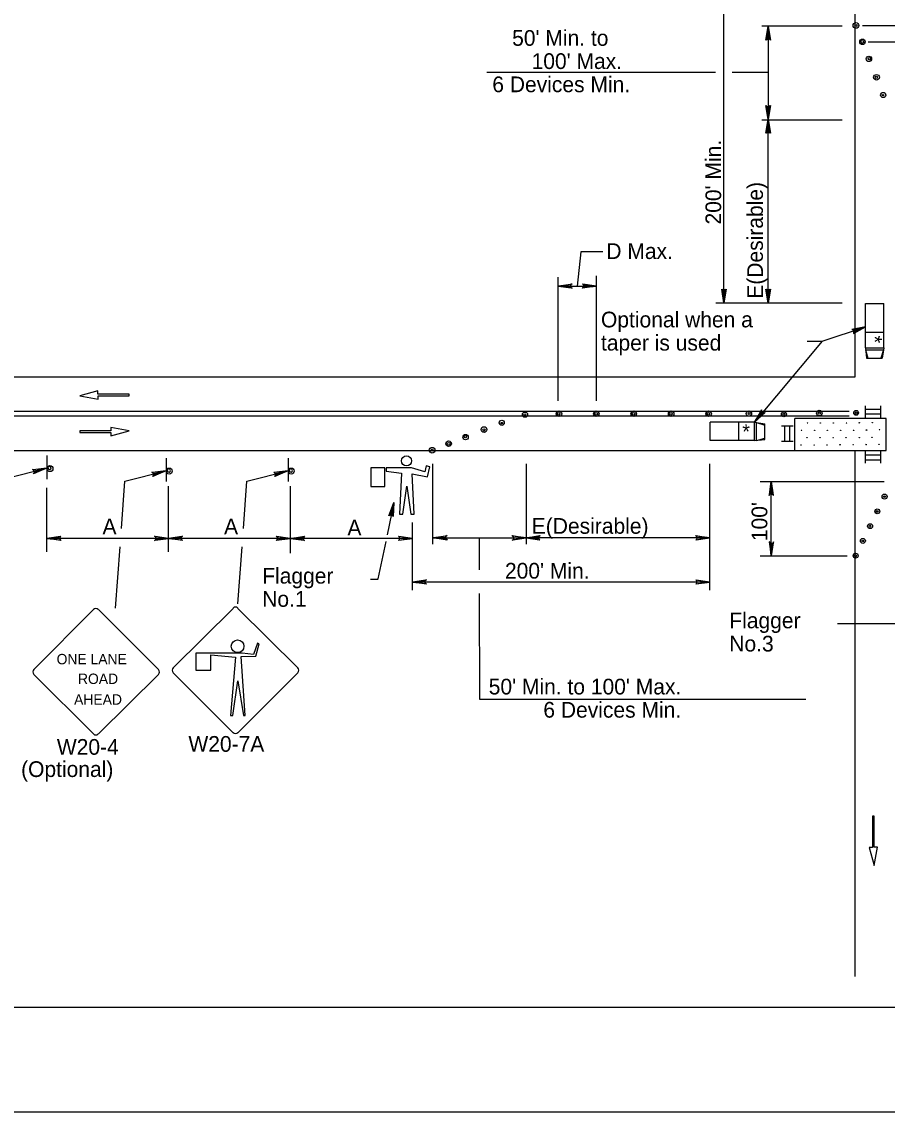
# Model space of a CAD drawing. Extents: x -14145 to -13662, y 30244 to 30661.
# Drawn here: x -13882.02 to -13870.45, y 30505.81 to 30520.38 of the extents above; entities that cross this region are included whole.
import ezdxf

# ---------------------------------------------------------------- set-up
doc = ezdxf.new("R2010")
doc.units = 0
for name, color, linetype in [('1', 7, 'Continuous'), ('10', 7, 'Continuous'), ('2', 7, 'Continuous'), ('61', 7, 'Continuous')]:
    doc.layers.add(name, color=color, linetype=linetype)

msp = doc.modelspace()

# ---------------------------------------------------------------- linework, layer by layer
at = {"layer": '1'}
for p, q in [((-13870.881, 30515.635), (-13870.881, 30526.107)), ((-13872.632, 30516.62), (-13872.632, 30520.592)), ((-13872.126, 30520.322), (-13871.052, 30520.322)), ((-13872.042, 30520.322), (-13872.042, 30519.074)), ((-13870.783, 30520.328), (-13869.336, 30520.328)), ((-13870.704, 30520.112), (-13869.336, 30520.112)), ((-13872.744, 30519.698), (-13875.803, 30519.698)), ((-13872.042, 30519.698), (-13872.525, 30519.698)), ((-13872.126, 30519.068), (-13871.052, 30519.068)), ((-13872.042, 30516.62), (-13872.042, 30519.074)), ((-13874.847, 30515.311), (-13874.847, 30516.967)), ((-13874.337, 30515.311), (-13874.337, 30516.985)), ((-13874.847, 30516.847), (-13874.337, 30516.847)), ((-13872.741, 30516.62), (-13871.052, 30516.62)), ((-13870.74, 30516.614), (-13870.494, 30516.614)), ((-13870.74, 30516.02), (-13870.74, 30516.614)), ((-13870.494, 30516.02), (-13870.494, 30516.614)), ((-13870.74, 30516.23), (-13870.494, 30516.23)), ((-13871.522, 30516.108), (-13871.319, 30516.108)), ((-13870.74, 30516.02), (-13870.494, 30516.02)), ((-13870.74, 30516.02), (-13870.728, 30515.882)), ((-13870.494, 30516.02), (-13870.518, 30515.882)), ((-13870.74, 30515.996), (-13870.71, 30515.882)), ((-13870.74, 30515.996), (-13870.5, 30515.996)), ((-13870.728, 30515.882), (-13870.518, 30515.882)), ((-13870.5, 30515.996), (-13870.536, 30515.882)), ((-13883.346, 30515.635), (-13870.881, 30515.635)), ((-13880.999, 30515.447), (-13881.24, 30515.381)), ((-13880.999, 30515.402), (-13880.999, 30515.447)), ((-13881.24, 30515.381), (-13880.996, 30515.335)), ((-13880.582, 30515.402), (-13880.999, 30515.402)), ((-13880.996, 30515.335), (-13880.996, 30515.38)), ((-13880.996, 30515.38), (-13880.582, 30515.38)), ((-13880.582, 30515.38), (-13880.582, 30515.402)), ((-13883.346, 30515.176), (-13870.958, 30515.176)), ((-13870.746, 30515.248), (-13870.746, 30515.092)), ((-13870.746, 30515.203), (-13870.542, 30515.203)), ((-13870.746, 30515.137), (-13870.542, 30515.137)), ((-13870.542, 30515.248), (-13870.542, 30515.092)), ((-13883.346, 30515.11), (-13870.958, 30515.11)), ((-13872.817, 30514.783), (-13872.817, 30515.029)), ((-13872.223, 30515.029), (-13872.817, 30515.029)), ((-13872.433, 30514.783), (-13872.433, 30515.029)), ((-13872.223, 30514.783), (-13872.223, 30515.029)), ((-13872.223, 30515.029), (-13872.085, 30515.005)), ((-13872.199, 30515.023), (-13872.085, 30514.987)), ((-13872.199, 30514.783), (-13872.199, 30515.023)), ((-13872.085, 30514.795), (-13872.085, 30515.005)), ((-13870.463, 30515.077), (-13871.687, 30515.077)), ((-13871.687, 30514.651), (-13871.687, 30515.077)), ((-13870.463, 30514.651), (-13870.463, 30515.077)), ((-13880.826, 30514.911), (-13881.24, 30514.911)), ((-13881.24, 30514.911), (-13881.24, 30514.889)), ((-13881.24, 30514.889), (-13880.824, 30514.889)), ((-13880.582, 30514.91), (-13880.826, 30514.956)), ((-13880.826, 30514.956), (-13880.826, 30514.911)), ((-13880.824, 30514.844), (-13880.582, 30514.91)), ((-13880.824, 30514.889), (-13880.824, 30514.844)), ((-13871.862, 30514.977), (-13871.707, 30514.977)), ((-13871.818, 30514.773), (-13871.818, 30514.977)), ((-13871.752, 30514.773), (-13871.752, 30514.977)), ((-13872.223, 30514.783), (-13872.817, 30514.783)), ((-13872.223, 30514.783), (-13872.085, 30514.795)), ((-13872.199, 30514.783), (-13872.085, 30514.813)), ((-13871.862, 30514.773), (-13871.707, 30514.773)), ((-13883.346, 30514.651), (-13870.881, 30514.651)), ((-13881.679, 30514.58), (-13881.679, 30514.268)), ((-13871.687, 30514.651), (-13870.463, 30514.651)), ((-13870.881, 30507.62), (-13870.881, 30514.651)), ((-13870.746, 30514.634), (-13870.746, 30514.478)), ((-13870.746, 30514.589), (-13870.542, 30514.589)), ((-13870.542, 30514.634), (-13870.542, 30514.478)), ((-13882.232, 30514.273), (-13881.685, 30514.413)), ((-13880.085, 30514.546), (-13880.085, 30514.234)), ((-13878.455, 30514.546), (-13878.455, 30514.234)), ((-13877.165, 30514.416), (-13877.353, 30514.416)), ((-13877.353, 30514.416), (-13877.353, 30514.166)), ((-13877.165, 30514.166), (-13877.165, 30514.416)), ((-13876.807, 30514.416), (-13877.147, 30514.416)), ((-13877.147, 30514.416), (-13877.147, 30514.371)), ((-13876.629, 30514.363), (-13876.807, 30514.416)), ((-13876.611, 30514.443), (-13876.629, 30514.363)), ((-13876.563, 30514.432), (-13876.611, 30514.443)), ((-13876.593, 30514.298), (-13876.563, 30514.432)), ((-13876.525, 30513.397), (-13876.525, 30514.471)), ((-13875.271, 30513.397), (-13875.271, 30514.471)), ((-13872.823, 30512.782), (-13872.823, 30514.471)), ((-13870.746, 30514.523), (-13870.542, 30514.523)), ((-13880.638, 30514.239), (-13880.091, 30514.379)), ((-13879.008, 30514.239), (-13878.461, 30514.379)), ((-13877.147, 30514.371), (-13876.941, 30514.345)), ((-13876.941, 30514.345), (-13876.969, 30513.799)), ((-13876.772, 30513.799), (-13876.798, 30514.335)), ((-13876.798, 30514.335), (-13876.593, 30514.298)), ((-13881.679, 30513.295), (-13881.679, 30514.151)), ((-13880.684, 30513.606), (-13880.638, 30514.239)), ((-13880.055, 30513.295), (-13880.055, 30514.171)), ((-13879.054, 30513.606), (-13879.008, 30514.239)), ((-13878.425, 30513.277), (-13878.425, 30514.171)), ((-13877.353, 30514.166), (-13877.165, 30514.166)), ((-13876.924, 30513.799), (-13876.87, 30514.173)), ((-13876.87, 30514.173), (-13876.817, 30513.799)), ((-13872.15, 30514.234), (-13870.492, 30514.234)), ((-13872, 30513.243), (-13872, 30514.234)), ((-13877.043, 30513.953), (-13877.133, 30513.522)), ((-13876.969, 30513.799), (-13876.924, 30513.799)), ((-13876.817, 30513.799), (-13876.772, 30513.799)), ((-13876.795, 30512.782), (-13876.795, 30513.686)), ((-13880.055, 30513.475), (-13881.679, 30513.475)), ((-13878.431, 30513.475), (-13880.055, 30513.475)), ((-13876.795, 30513.475), (-13878.425, 30513.475)), ((-13877.152, 30513.432), (-13877.257, 30512.932)), ((-13876.525, 30513.481), (-13875.277, 30513.481)), ((-13872.823, 30513.481), (-13875.277, 30513.481)), ((-13880.762, 30512.541), (-13880.702, 30513.363)), ((-13879.128, 30512.6), (-13879.072, 30513.363)), ((-13872.15, 30513.243), (-13870.987, 30513.243)), ((-13877.356, 30512.931), (-13877.255, 30512.931)), ((-13872.823, 30512.891), (-13876.795, 30512.891)), ((-13881.058, 30512.525), (-13881.853, 30511.723)), ((-13880.189, 30511.723), (-13880.992, 30512.525)), ((-13879.189, 30512.539), (-13879.991, 30511.744)), ((-13878.326, 30511.744), (-13879.129, 30512.539)), ((-13871.115, 30512.336), (-13870.102, 30512.336)), ((-13878.866, 30512.074), (-13878.919, 30511.924)), ((-13878.844, 30512.067), (-13878.866, 30512.074)), ((-13879.069, 30511.939), (-13879.691, 30511.939)), ((-13879.691, 30511.939), (-13879.691, 30511.714)), ((-13878.919, 30511.924), (-13879.069, 30511.939)), ((-13878.889, 30511.902), (-13878.844, 30512.067)), ((-13879.489, 30511.714), (-13879.489, 30511.917)), ((-13879.489, 30511.917), (-13879.159, 30511.887)), ((-13879.159, 30511.887), (-13879.226, 30511.107)), ((-13879.084, 30511.894), (-13878.889, 30511.902)), ((-13879.031, 30511.107), (-13879.084, 30511.894)), ((-13881.853, 30511.656), (-13881.058, 30510.861)), ((-13880.992, 30510.861), (-13880.189, 30511.656)), ((-13879.991, 30511.677), (-13879.189, 30510.874)), ((-13879.691, 30511.714), (-13879.489, 30511.714)), ((-13879.129, 30510.874), (-13878.326, 30511.677)), ((-13879.196, 30511.107), (-13879.129, 30511.572)), ((-13879.129, 30511.572), (-13879.054, 30511.107)), ((-13879.226, 30511.107), (-13879.196, 30511.107)), ((-13879.054, 30511.107), (-13879.031, 30511.107)), ((-13870.624, 30509.761), (-13870.646, 30509.761)), ((-13870.646, 30509.761), (-13870.646, 30509.345)), ((-13870.624, 30509.347), (-13870.624, 30509.761)), ((-13870.646, 30509.345), (-13870.692, 30509.345)), ((-13870.692, 30509.345), (-13870.625, 30509.103)), ((-13870.625, 30509.103), (-13870.579, 30509.347)), ((-13870.579, 30509.347), (-13870.624, 30509.347))]:
    msp.add_line(p, q, dxfattribs=at)
for points in [[(-13872.06, 30520.136), (-13872.048, 30520.148), (-13872.042, 30520.316), (-13872.06, 30520.136), (-13872.072, 30520.13), (-13872.042, 30520.316), (-13872.03, 30520.148), (-13872.018, 30520.142), (-13872.042, 30520.316), (-13872.012, 30520.13), (-13872.018, 30520.142)], [(-13872.018, 30519.254), (-13872.036, 30519.242), (-13872.042, 30519.074), (-13872.018, 30519.254), (-13872.012, 30519.26), (-13872.042, 30519.074), (-13872.048, 30519.242), (-13872.066, 30519.248), (-13872.042, 30519.074), (-13872.072, 30519.26), (-13872.066, 30519.248)], [(-13872.066, 30518.894), (-13872.054, 30518.9), (-13872.042, 30519.074), (-13872.066, 30518.894), (-13872.072, 30518.888), (-13872.042, 30519.074), (-13872.036, 30518.9), (-13872.024, 30518.894), (-13872.042, 30519.074), (-13872.012, 30518.888), (-13872.024, 30518.894)], [(-13874.249, 30517.303), (-13874.543, 30517.303), (-13874.592, 30516.847)], [(-13874.673, 30516.823), (-13874.679, 30516.835), (-13874.847, 30516.847), (-13874.673, 30516.823), (-13874.661, 30516.817), (-13874.847, 30516.847), (-13874.679, 30516.853), (-13874.673, 30516.865), (-13874.847, 30516.847), (-13874.661, 30516.877), (-13874.673, 30516.865)], [(-13874.517, 30516.871), (-13874.511, 30516.859), (-13874.337, 30516.847), (-13874.517, 30516.871), (-13874.523, 30516.877), (-13874.337, 30516.847), (-13874.511, 30516.841), (-13874.517, 30516.829), (-13874.337, 30516.847), (-13874.523, 30516.817), (-13874.517, 30516.829)], [(-13872.608, 30516.8), (-13872.626, 30516.794), (-13872.632, 30516.62), (-13872.608, 30516.8), (-13872.602, 30516.806), (-13872.632, 30516.62), (-13872.638, 30516.794), (-13872.656, 30516.8), (-13872.632, 30516.62), (-13872.662, 30516.806), (-13872.656, 30516.8)], [(-13872.018, 30516.8), (-13872.036, 30516.794), (-13872.042, 30516.62), (-13872.018, 30516.8), (-13872.012, 30516.806), (-13872.042, 30516.62), (-13872.048, 30516.794), (-13872.066, 30516.8), (-13872.042, 30516.62), (-13872.072, 30516.806), (-13872.066, 30516.8)], [(-13871.319, 30516.108), (-13870.74, 30516.303)], [(-13870.897, 30516.226), (-13870.895, 30516.24), (-13870.74, 30516.303), (-13870.897, 30516.226), (-13870.903, 30516.211), (-13870.74, 30516.303), (-13870.902, 30516.256), (-13870.91, 30516.266), (-13870.74, 30516.303), (-13870.925, 30516.267), (-13870.91, 30516.266)], [(-13871.319, 30516.108), (-13872.223, 30515.029)], [(-13872.129, 30515.176), (-13872.123, 30515.163), (-13872.223, 30515.029), (-13872.129, 30515.176), (-13872.13, 30515.193), (-13872.223, 30515.029), (-13872.11, 30515.153), (-13872.097, 30515.15), (-13872.223, 30515.029), (-13872.084, 30515.156), (-13872.097, 30515.15)], [(-13881.865, 30514.389), (-13881.853, 30514.377), (-13881.685, 30514.413), (-13881.865, 30514.389), (-13881.871, 30514.395), (-13881.685, 30514.413), (-13881.847, 30514.359), (-13881.853, 30514.347), (-13881.685, 30514.413), (-13881.859, 30514.335), (-13881.853, 30514.347)], [(-13880.271, 30514.355), (-13880.259, 30514.343), (-13880.091, 30514.379), (-13880.271, 30514.355), (-13880.277, 30514.361), (-13880.091, 30514.379), (-13880.253, 30514.325), (-13880.259, 30514.313), (-13880.091, 30514.379), (-13880.265, 30514.301), (-13880.259, 30514.313)], [(-13878.641, 30514.355), (-13878.629, 30514.343), (-13878.461, 30514.379), (-13878.641, 30514.355), (-13878.647, 30514.361), (-13878.461, 30514.379), (-13878.623, 30514.325), (-13878.629, 30514.313), (-13878.461, 30514.379), (-13878.635, 30514.301), (-13878.629, 30514.313)], [(-13871.976, 30514.054), (-13871.994, 30514.066), (-13872, 30514.234), (-13871.976, 30514.054), (-13871.97, 30514.048), (-13872, 30514.234), (-13872.006, 30514.066), (-13872.024, 30514.06), (-13872, 30514.234), (-13872.03, 30514.048), (-13872.024, 30514.06)], [(-13877.099, 30513.782), (-13877.089, 30513.79), (-13877.043, 30513.953), (-13877.099, 30513.782), (-13877.11, 30513.774), (-13877.043, 30513.953), (-13877.069, 30513.782), (-13877.056, 30513.779), (-13877.043, 30513.953), (-13877.054, 30513.767), (-13877.056, 30513.779)], [(-13881.499, 30513.457), (-13881.505, 30513.469), (-13881.679, 30513.475), (-13881.499, 30513.457), (-13881.493, 30513.445), (-13881.679, 30513.475), (-13881.505, 30513.487), (-13881.499, 30513.499), (-13881.679, 30513.475), (-13881.493, 30513.505), (-13881.499, 30513.499)], [(-13880.235, 30513.499), (-13880.223, 30513.481), (-13880.055, 30513.475), (-13880.235, 30513.499), (-13880.241, 30513.505), (-13880.055, 30513.475), (-13880.223, 30513.463), (-13880.235, 30513.451), (-13880.055, 30513.475), (-13880.241, 30513.445), (-13880.235, 30513.451)], [(-13879.875, 30513.457), (-13879.881, 30513.469), (-13880.055, 30513.475), (-13879.875, 30513.457), (-13879.869, 30513.445), (-13880.055, 30513.475), (-13879.881, 30513.487), (-13879.875, 30513.499), (-13880.055, 30513.475), (-13879.869, 30513.505), (-13879.875, 30513.499)], [(-13878.611, 30513.499), (-13878.599, 30513.481), (-13878.431, 30513.475), (-13878.611, 30513.499), (-13878.617, 30513.505), (-13878.431, 30513.475), (-13878.599, 30513.463), (-13878.611, 30513.451), (-13878.431, 30513.475), (-13878.617, 30513.445), (-13878.611, 30513.451)], [(-13878.245, 30513.451), (-13878.251, 30513.463), (-13878.425, 30513.475), (-13878.245, 30513.451), (-13878.239, 30513.445), (-13878.425, 30513.475), (-13878.251, 30513.481), (-13878.245, 30513.493), (-13878.425, 30513.475), (-13878.239, 30513.505), (-13878.245, 30513.493)], [(-13876.975, 30513.499), (-13876.969, 30513.481), (-13876.795, 30513.475), (-13876.975, 30513.499), (-13876.981, 30513.505), (-13876.795, 30513.475), (-13876.969, 30513.469), (-13876.975, 30513.451), (-13876.795, 30513.475), (-13876.981, 30513.445), (-13876.975, 30513.451)], [(-13876.339, 30513.463), (-13876.351, 30513.475), (-13876.519, 30513.481), (-13876.339, 30513.463), (-13876.333, 30513.451), (-13876.519, 30513.481), (-13876.351, 30513.493), (-13876.345, 30513.505), (-13876.519, 30513.481), (-13876.333, 30513.511), (-13876.345, 30513.505)], [(-13875.9, 30513.054), (-13875.901, 30513.481)], [(-13875.457, 30513.505), (-13875.445, 30513.487), (-13875.277, 30513.481), (-13875.457, 30513.505), (-13875.463, 30513.511), (-13875.277, 30513.481), (-13875.445, 30513.475), (-13875.451, 30513.457), (-13875.277, 30513.481), (-13875.463, 30513.451), (-13875.451, 30513.457)], [(-13875.097, 30513.457), (-13875.103, 30513.469), (-13875.277, 30513.481), (-13875.097, 30513.457), (-13875.091, 30513.451), (-13875.277, 30513.481), (-13875.103, 30513.487), (-13875.097, 30513.499), (-13875.277, 30513.481), (-13875.091, 30513.511), (-13875.097, 30513.499)], [(-13873.003, 30513.505), (-13872.997, 30513.487), (-13872.823, 30513.481), (-13873.003, 30513.505), (-13873.009, 30513.511), (-13872.823, 30513.481), (-13872.997, 30513.475), (-13873.003, 30513.457), (-13872.823, 30513.481), (-13873.009, 30513.451), (-13873.003, 30513.457)], [(-13872.018, 30513.423), (-13872.006, 30513.411), (-13872, 30513.243), (-13872.018, 30513.423), (-13872.03, 30513.429), (-13872, 30513.243), (-13871.988, 30513.411), (-13871.976, 30513.417), (-13872, 30513.243), (-13871.97, 30513.429), (-13871.976, 30513.417)], [(-13876.615, 30512.873), (-13876.627, 30512.885), (-13876.795, 30512.891), (-13876.615, 30512.873), (-13876.609, 30512.861), (-13876.795, 30512.891), (-13876.627, 30512.903), (-13876.621, 30512.915), (-13876.795, 30512.891), (-13876.609, 30512.921), (-13876.621, 30512.915)], [(-13873.003, 30512.915), (-13872.997, 30512.897), (-13872.823, 30512.891), (-13873.003, 30512.915), (-13873.009, 30512.921), (-13872.823, 30512.891), (-13872.997, 30512.885), (-13873.003, 30512.867), (-13872.823, 30512.891), (-13873.009, 30512.861), (-13873.003, 30512.867)], [(-13871.539, 30511.32), (-13875.894, 30511.32), (-13875.899, 30512.737)]]:
    msp.add_lwpolyline(points, dxfattribs=at)
for centre, radius in [((-13870.869, 30520.329), 0.0379), ((-13870.869, 30520.328), 0.014), ((-13870.782, 30520.11), 0.037), ((-13870.784, 30520.109), 0.0194), ((-13870.695, 30519.882), 0.036), ((-13870.689, 30519.885), 0.0161), ((-13870.594, 30519.636), 0.038), ((-13870.597, 30519.637), 0.0155), ((-13870.504, 30519.399), 0.0346), ((-13870.508, 30519.398), 0.0101), ((-13875.291, 30515.128), 0.0354), ((-13875.294, 30515.125), 0.0143), ((-13874.838, 30515.14), 0.037), ((-13874.841, 30515.138), 0.0172), ((-13874.338, 30515.14), 0.037), ((-13874.341, 30515.138), 0.0172), ((-13873.838, 30515.14), 0.037), ((-13873.841, 30515.138), 0.0172), ((-13873.338, 30515.14), 0.037), ((-13873.341, 30515.138), 0.0172), ((-13872.838, 30515.14), 0.037), ((-13872.841, 30515.138), 0.0172), ((-13872.299, 30515.142), 0.0353), ((-13872.296, 30515.143), 0.014), ((-13871.831, 30515.134), 0.0331), ((-13871.832, 30515.135), 0.012), ((-13871.358, 30515.149), 0.037), ((-13871.358, 30515.148), 0.0149), ((-13870.867, 30515.152), 0.0321), ((-13870.866, 30515.15), 0.0143), ((-13875.602, 30515.019), 0.0346), ((-13875.601, 30515.014), 0.0101), ((-13871.516, 30515.016), 0.00272), ((-13871.344, 30515.017), 0.00272), ((-13871.17, 30515.018), 0.00272), ((-13870.995, 30515.017), 0.00272), ((-13870.824, 30515.019), 0.00272), ((-13870.649, 30515.022), 0.00272), ((-13876.085, 30514.828), 0.036), ((-13876.088, 30514.834), 0.0161), ((-13875.839, 30514.928), 0.038), ((-13875.84, 30514.925), 0.0155), ((-13871.596, 30514.918), 0.00272), ((-13871.422, 30514.92), 0.00272), ((-13871.25, 30514.918), 0.00272), ((-13871.074, 30514.92), 0.00272), ((-13870.901, 30514.919), 0.00272), ((-13870.729, 30514.924), 0.00272), ((-13870.727, 30514.921), 0.00272), ((-13870.554, 30514.926), 0.00272), ((-13876.312, 30514.74), 0.037), ((-13876.311, 30514.738), 0.0194), ((-13871.602, 30514.723), 0.00272), ((-13871.522, 30514.82), 0.00272), ((-13871.427, 30514.724), 0.00272), ((-13871.35, 30514.82), 0.00272), ((-13871.254, 30514.723), 0.00272), ((-13871.173, 30514.821), 0.00272), ((-13871.08, 30514.725), 0.00272), ((-13871.001, 30514.821), 0.00272), ((-13870.906, 30514.726), 0.00272), ((-13870.825, 30514.822), 0.00272), ((-13870.734, 30514.729), 0.00272), ((-13870.732, 30514.726), 0.00272), ((-13870.654, 30514.826), 0.00272), ((-13870.559, 30514.73), 0.00272), ((-13876.874, 30514.51), 0.0672), ((-13876.532, 30514.653), 0.0379), ((-13876.531, 30514.653), 0.014), ((-13881.64, 30514.408), 0.0408), ((-13880.046, 30514.374), 0.0408), ((-13878.416, 30514.374), 0.0408), ((-13870.486, 30514.033), 0.0331), ((-13870.487, 30514.032), 0.012), ((-13870.583, 30513.836), 0.0331), ((-13870.584, 30513.835), 0.012), ((-13870.68, 30513.638), 0.0331), ((-13870.681, 30513.637), 0.012), ((-13870.776, 30513.441), 0.0331), ((-13870.777, 30513.44), 0.012), ((-13870.873, 30513.243), 0.0331), ((-13870.874, 30513.242), 0.012), ((-13879.132, 30512.033), 0.0844)]:
    msp.add_circle(centre, radius, dxfattribs=at)
for centre, radius, start, end in [((-13881.645, 30514.415), 0.0214, 189.521, 184.2501), ((-13880.051, 30514.381), 0.0214, 189.521, 184.2501), ((-13878.421, 30514.381), 0.0214, 189.521, 184.2501), ((-13881.026, 30512.492), 0.0465, 45, 135), ((-13879.16, 30512.511), 0.0465, 45, 135), ((-13881.821, 30511.69), 0.0465, 135, 225), ((-13880.223, 30511.689), 0.0465, 315, 45), ((-13879.959, 30511.712), 0.0465, 135, 225), ((-13878.361, 30511.712), 0.0465, 315, 45), ((-13881.026, 30510.894), 0.0465, 225, 315), ((-13879.16, 30510.913), 0.0465, 225, 315)]:
    msp.add_arc(centre, radius, start, end, dxfattribs=at)
at = {"layer": '10'}
msp.add_line((-13860.422, 30507.207), (-13891.874, 30507.207), dxfattribs=at)
at = {"layer": '61'}
msp.add_lwpolyline([(-13892.174, 30531.307), (-13859.174, 30531.307), (-13859.174, 30505.807), (-13892.174, 30505.807)], close=True, dxfattribs=at)

# ---------------------------------------------------------------- texts
at = {"layer": '1'}
for rotation, p in [(270.7233, (-13870.718, 30516.184)), (0.7233, (-13872.386, 30514.802))]:
    msp.add_text('*', height=0.198, rotation=rotation, dxfattribs=at).set_placement(p)
for s, height, p in [('ONE LANE', 0.1386, (-13881.55, 30511.792)), ('ROAD', 0.1389, (-13881.265, 30511.529)), ('AHEAD', 0.139, (-13881.317, 30511.252))]:
    msp.add_text(s, height=height, dxfattribs=at).set_placement(p)
at = {"layer": '2'}
for s, p in [("50' Min. to", (-13875.463, 30520.057)), ("100' Max.", (-13875.203, 30519.747)), ('6 Devices Min.', (-13875.728, 30519.437)), ('D Max.', (-13874.204, 30517.208)), ('Optional when a', (-13874.276, 30516.294)), ('taper is used', (-13874.276, 30515.984)), ('A', (-13880.937, 30513.529)), ('A', (-13879.313, 30513.529)), ('A', (-13877.664, 30513.514)), ('E(Desirable)', (-13875.201, 30513.536)), ("200' Min.", (-13875.559, 30512.937)), ('Flagger', (-13878.803, 30512.87)), ('No.1', (-13878.803, 30512.56)), ('Flagger', (-13872.561, 30512.273)), ('No.3', (-13872.561, 30511.963)), ("50' Min. to 100' Max.", (-13875.776, 30511.389)), ('6 Devices Min.', (-13875.046, 30511.079)), ('W20-4', (-13881.547, 30510.583)), ('W20-7A', (-13879.789, 30510.623)), ('(Optional)', (-13882.025, 30510.286))]:
    msp.add_text(s, height=0.21, dxfattribs=at).set_placement(p)
for s, p in [("200' Min.", (-13872.67, 30517.669)), ('E(Desirable)', (-13872.112, 30516.677)), ("100'", (-13872.053, 30513.438))]:
    msp.add_text(s, height=0.21, rotation=90, dxfattribs=at).set_placement(p)

doc.saveas('drawing.dxf')
